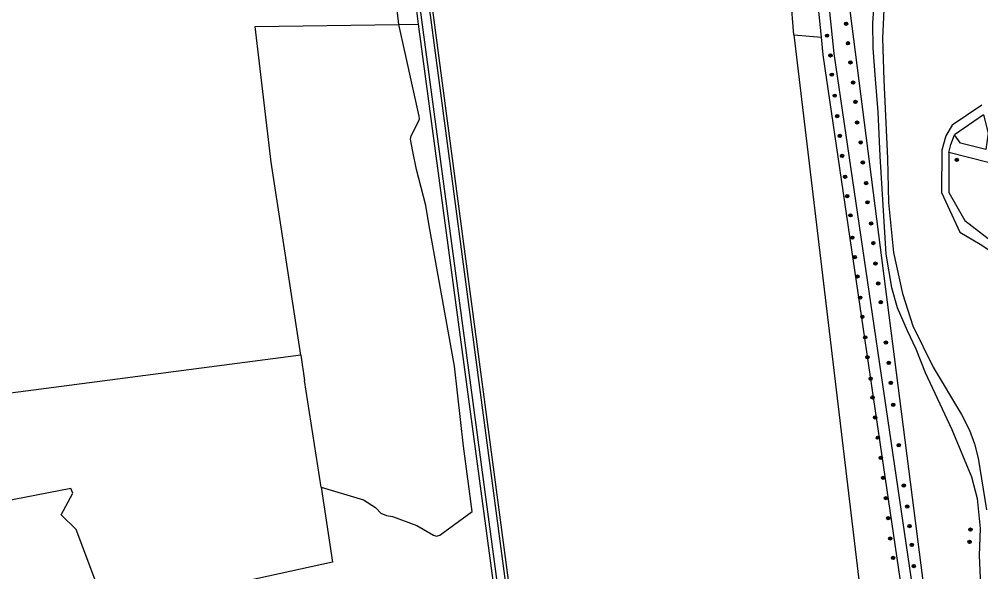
# Model space of a CAD drawing. Extents: x 125000 to 129004, y 397500 to 399008.
# Drawn here: x 126987.6 to 127223.8, y 397676.8 to 397812.6 of the extents above; entities that cross this region are included whole.
import ezdxf

# ---------------------------------------------------------------- set-up
doc = ezdxf.new("R2010")
doc.units = 0
for name, color, linetype in [('gg-knt-bronhoudergrens', 7, 'Continuous'), ('gg-knt-onverhard', 7, 'Continuous'), ('gg-kntw-bovenkant insteek waterloop', 7, 'Continuous'), ('gg-kntw-waterlijn', 7, 'Continuous'), ('gt-grn-groengrens', 7, 'Continuous'), ('gt-symb-boom', 7, 'Continuous'), ('gx-grn-maaiveld', 7, 'Continuous')]:
    doc.layers.add(name, color=color, linetype=linetype)

# ---------------------------------------------------------------- blocks, each defined once
blk = doc.blocks.new('gt0-BOOM')
at = {"layer": 'gt-symb-boom'}
for radius in [0.4, 0.2]:
    blk.add_circle((0, 0), radius, dxfattribs=at)

msp = doc.modelspace()

# ---------------------------------------------------------------- linework, layer by layer
at = {"layer": 'gg-knt-bronhoudergrens'}
msp.add_line((127220.3, 397591.22), (127185.41, 397863.83), dxfattribs=at)
at = {"layer": 'gg-knt-onverhard'}
for points in [[(127184.67, 397808.2), (127179.49, 397858.41), (127179.26, 397861.15), (127178.95, 397861.82), (127177.87, 397862.94), (127177.2, 397863.33), (127175.38, 397863.38), (127173.73, 397863.4)], [(127185.41, 397863.83), (127182.03, 397861.7), (127182, 397860.57), (127182.06, 397858.65), (127187.67, 397804.22), (127208.73, 397660.96), (127214.21, 397617.83), (127217.2, 397593.4)], [(127219.48, 397549.14), (127211.65, 397617.49), (127206.17, 397660.61), (127185.11, 397803.9), (127184.67, 397808.2)]]:
    msp.add_lwpolyline(points, dxfattribs=at)
at = {"layer": 'gg-kntw-bovenkant insteek waterloop'}
for p, q in [((127079.24, 397859.23), (127085.63, 397811.45)), ((127091.44, 397798.11), (127083.25, 397859.77))]:
    msp.add_line(p, q, dxfattribs=at)
for points in [[(127197.66, 397818.58), (127197.17, 397811.77), (127197.3, 397805.54), (127197.85, 397797.93), (127198.53, 397789.87), (127198.99, 397778.92), (127200.44, 397754.9), (127201.88, 397746.66), (127203.27, 397741.76), (127205.69, 397736.08), (127207.84, 397731.61), (127210.11, 397725.78), (127216.7, 397711.78), (127221.54, 397700.11), (127222.91, 397694.76), (127223.62, 397687.45), (127223.43, 397680.78), (127223.98, 397667.86)], [(127085.63, 397811.45), (127117.49, 397573.26), (127120.5, 397573.69)], [(127121.31, 397573.8), (127120.84, 397576.64), (127091.44, 397798.11)]]:
    msp.add_lwpolyline(points, dxfattribs=at)
at = {"layer": 'gg-kntw-waterlijn'}
for p, q in [((127080.19, 397859.36), (127118.27, 397574.38)), ((127120.28, 397574.6), (127082.53, 397859.67))]:
    msp.add_line(p, q, dxfattribs=at)
msp.add_lwpolyline([(127224.18, 398032.99), (127222.2, 397981.56), (127219.96, 397936.2), (127218.72, 397911.31), (127218.05, 397903.48), (127216.61, 397894.14), (127210.29, 397865.9), (127203.14, 397835.25), (127201.27, 397826.52), (127200.14, 397818.45), (127199.65, 397807.95), (127199.96, 397797.63), (127200.9, 397778.39), (127201.1, 397767.55), (127202.4, 397755.27), (127204.54, 397745.21), (127207.12, 397737.24), (127212.1, 397727.08), (127219.09, 397715.42), (127221.01, 397711.62), (127222.27, 397708.26), (127223.2, 397704.67), (127225.19, 397692.04)], dxfattribs=at)
at = {"layer": 'gt-grn-groengrens'}
for q in [(127173.98, 397859.37), (127184.67, 397808.2), (127209.69, 397542.36)]:
    msp.add_line((127177.86, 397808.76), q, dxfattribs=at)
for points in [[(127006.13, 397674.96), (127001.57, 397687.15), (126997.93, 397690.73), (127000.77, 397696.06), (127000.26, 397697.27), (126969.43, 397691.26), (126965.26, 397682.51), (126953.69, 397679.85)], [(127064.58, 397679.15), (127035.73, 397672.85), (127028.36, 397667.94), (127031.04, 397644.8), (127037.91, 397641.83), (127046.46, 397642.91), (127047.22, 397634.99)]]:
    msp.add_lwpolyline(points, dxfattribs=at)
at = {"layer": 'gx-grn-maaiveld'}
for p, q in [((127080.87, 397811.37), (127085.63, 397811.45)), ((127224.51, 397789.09), (127217.31, 397784.17)), ((127225.59, 397777.4), (127215.96, 397779.89)), ((127056.75, 397730.04), (126946.72, 397715.68)), ((127056.75, 397730.04), (127057.7, 397723.83)), ((127061.75, 397697.54), (127057.7, 397723.83)), ((127061.75, 397697.54), (127064.58, 397679.15))]:
    msp.add_line(p, q, dxfattribs=at)
for points in [[(127080.87, 397811.37), (127075.9, 397854.57), (127070.45, 397854.29)], [(127056.75, 397730.04), (127049.45, 397777.46), (127045.57, 397810.83), (127080.87, 397811.37)], [(127061.75, 397697.54), (127072.18, 397694.48), (127075.14, 397692.58), (127076.41, 397691.2), (127077.79, 397690.57), (127079.27, 397690.35), (127085.3, 397688.13), (127089.39, 397685.78), (127090.06, 397685.54), (127090.94, 397685.76), (127098.85, 397691.55), (127096.73, 397707.68), (127094.51, 397727.34), (127088.16, 397762.8), (127087.49, 397766.8), (127085.19, 397775.71), (127084.26, 397780.08), (127083.74, 397783.11), (127083.79, 397783.54), (127083.88, 397783.94), (127085.75, 397787.64), (127085.91, 397788.14), (127085.82, 397788.82), (127080.87, 397811.37)], [(127224.03, 397791.5), (127216.81, 397786.62), (127215.21, 397783.97), (127214.2, 397780.46), (127214.15, 397770.02), (127218.64, 397760.24), (127223.65, 397757.29), (127229.12, 397753.68)], [(127224.51, 397789.09), (127225.65, 397784.61), (127225.06, 397780.62), (127218.85, 397782.12), (127217.31, 397784.17)], [(127215.96, 397779.89), (127216.46, 397781.84), (127217.31, 397784.17)], [(127215.96, 397779.89), (127215.98, 397770.03), (127219.86, 397763.11), (127225.32, 397759), (127230.6, 397755.03), (127234.94, 397749.54), (127237.9, 397747.55), (127246.76, 397746.87), (127256, 397744.86), (127257.3, 397743.69)]]:
    msp.add_lwpolyline(points, dxfattribs=at)

# ---------------------------------------------------------------- block references
at = {"layer": 'gt-symb-boom'}
for p in [(127190.73, 397811.53), (127186.03, 397808.59), (127191.18, 397806.73), (127186.88, 397803.72), (127191.79, 397802.01), (127187.19, 397799.01), (127192.43, 397797.06), (127187.91, 397793.84), (127193.01, 397792.29), (127188.55, 397788.81), (127193.43, 397787.24), (127189.17, 397783.95), (127194.3, 397782.33), (127189.74, 397779.02), (127194.81, 397777.43), (127217.9, 397778.06), (127190.47, 397773.91), (127195.62, 397772.35), (127191, 397769.15), (127195.97, 397767.61), (127191.79, 397764.41), (127196.85, 397762.42), (127192.25, 397758.93), (127197.41, 397757.58), (127192.84, 397754.14), (127197.93, 397752.54), (127193.5, 397749.37), (127198.6, 397747.68), (127194.15, 397744.17), (127199.24, 397743.05), (127194.7, 397739.46), (127195.41, 397734.41), (127200.5, 397733.13), (127195.95, 397729.51), (127201.2, 397728.13), (127196.76, 397724.23), (127201.69, 397723.22), (127197.23, 397719.64), (127202.3, 397717.83), (127197.84, 397714.72), (127198.53, 397709.74), (127203.65, 397707.88), (127199.24, 397704.76), (127199.8, 397699.87), (127204.89, 397697.96), (127200.48, 397694.87), (127205.74, 397692.79), (127201.06, 397689.95), (127206.32, 397688.01), (127221.25, 397687.16), (127201.55, 397684.95), (127206.85, 397683.39), (127221.06, 397684.11), (127202.27, 397680.19), (127207.33, 397678.18)]:
    msp.add_blockref('gt0-BOOM', p, dxfattribs=at)

doc.saveas('drawing.dxf')
